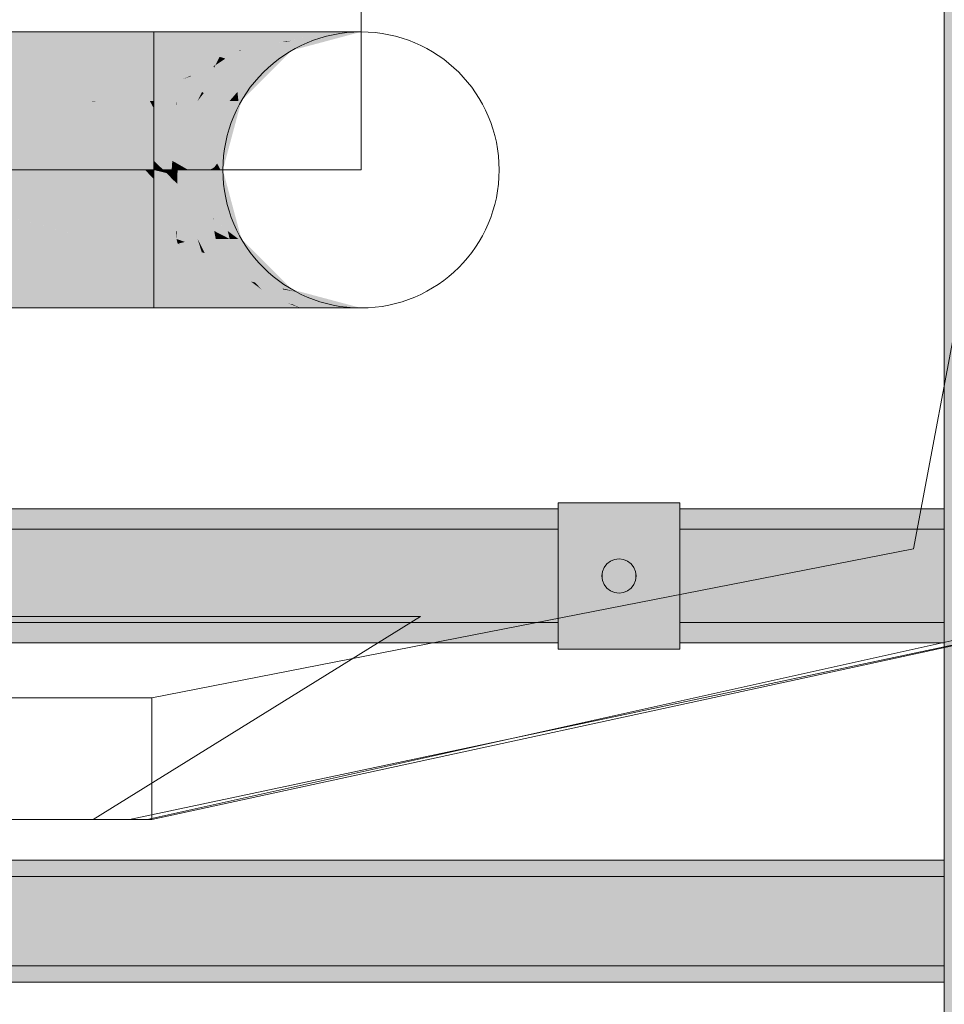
# Model space of a CAD drawing. Extents: x -132 to 668, y -61 to 533.
# Tile 279 of 321: x 89.9 to 94.45, y 452.53 to 457.38. Entities that reach past the tile are written whole.
import ezdxf

# ---------------------------------------------------------------- set-up
doc = ezdxf.new("R2010")
doc.units = 0
doc.layers.get('0').update_dxf_attribs({"lineweight": 5})
for name, color, linetype, lineweight in [('0-Shading', 7, 'Continuous', 5), ('TECE-Modul', 7, 'Continuous', 5), ('TECE-Modul-Shading', 7, 'Continuous', 5)]:
    doc.layers.add(name, color=color, linetype=linetype, lineweight=lineweight)
doc.layers.add('S_Einrichtung', color=7, linetype='Continuous', lineweight=13, true_color=0x9dff9d, plot=False)
doc.layers.add('S_Kaltwasser', color=7, linetype='Continuous', lineweight=18, true_color=0x005e00)

# ---------------------------------------------------------------- blocks, each defined once
blk = doc.blocks.new('3D-Ansicht-A07AMLNC1N', base_point=(61.7834, 423.9531))
at = {"layer": '0-Shading', "color": 98, "true_color": 0x003b00}
for points in [[(90.5632, 457.2243), (90.5632, 457.3154), (83.6032, 457.2243), (83.6032, 457.3154)], [(90.7573, 457.243), (90.8272, 457.3154), (90.5632, 457.2927), (90.5632, 457.3154)], [(90.5632, 457.2243), (90.7392, 457.2243), (90.5632, 457.2927), (90.7573, 457.243)], [(90.9749, 457.0197), (90.9796, 456.9754), (91.1378, 457.2078), (91.1753, 457.178)], [(91.1378, 457.2078), (91.1753, 457.178), (91.1521, 457.2243), (91.204, 457.2078)], [(91.204, 457.2078), (91.22, 457.2243), (91.1521, 457.2243)], [(90.9365, 456.9754), (90.9796, 456.9754), (90.9749, 457.0197)], [(91.0437, 456.1716), (91.1949, 456.0516), (90.9365, 456.2954), (91.1961, 456.0513)], [(90.9365, 456.2954), (91.1961, 456.0513), (90.9796, 456.2954), (91.22, 456.0465)], [(91.0437, 456.1716), (91.1378, 456.0631), (91.1949, 456.0516)], [(90.5632, 455.9554), (90.5632, 456.0465), (83.6032, 455.9554), (83.6032, 456.0465)], [(90.5632, 455.9554), (90.8272, 455.9554), (90.5632, 456.0465), (90.7478, 456.0376)], [(90.7478, 456.0376), (90.7392, 456.0465), (90.5632, 456.0465)], [(91.1378, 456.0631), (91.1521, 456.0465), (91.1949, 456.0516), (91.2012, 456.0465)], [(91.1949, 456.0516), (91.2012, 456.0465), (91.1961, 456.0513)], [(91.1961, 456.0513), (91.2012, 456.0465), (91.22, 456.0465)]]:
    blk.add_solid(points, dxfattribs=at)
at = {"layer": '0-Shading', "color": 98, "true_color": 0x003a00}
for points in [[(90.9032, 457.2243), (91.0732, 457.3154), (90.7573, 457.243), (90.8272, 457.3154)], [(90.7392, 457.2243), (90.9032, 457.2243), (90.7573, 457.243)], [(90.7478, 456.0376), (90.9794, 456.0057), (90.7392, 456.0465), (90.9381, 456.0278)], [(90.9381, 456.0278), (90.9032, 456.0465), (90.7392, 456.0465)], [(90.8272, 455.9554), (91.0732, 455.9554), (90.7478, 456.0376), (90.9794, 456.0057)]]:
    blk.add_solid(points, dxfattribs=at)
at = {"layer": '0-Shading', "color": 98, "true_color": 0x003800}
for points in [[(90.9032, 457.2243), (90.9763, 457.2243), (91.2844, 457.3154), (91.098, 457.2448)], [(90.9032, 457.2243), (91.2844, 457.3154), (91.0732, 457.3154)], [(91.098, 457.2448), (90.9915, 457.2269), (91.044, 457.2243), (90.9925, 457.2243)], [(90.9915, 457.2269), (90.9763, 457.2243), (90.9925, 457.2243)], [(91.0136, 456.0147), (90.9032, 456.0465), (90.9381, 456.0278)], [(90.9032, 456.0465), (91.0136, 456.0147), (91.0934, 456.0278), (91.2245, 455.9781)], [(91.044, 456.0465), (90.9032, 456.0465), (91.0934, 456.0278)], [(90.9794, 456.0057), (91.2195, 455.9554), (90.9381, 456.0278), (91.0136, 456.0147)], [(91.0732, 455.9554), (91.2195, 455.9554), (90.9794, 456.0057)], [(91.0136, 456.0147), (91.2195, 455.9554), (91.2245, 455.9781), (91.2844, 455.9554)]]:
    blk.add_solid(points, dxfattribs=at)
at = {"layer": '0-Shading', "color": 98, "true_color": 0x003600}
for points in [[(91.4222, 457.3154), (91.2844, 457.3154), (91.098, 457.2448)], [(91.2418, 457.2719), (91.4222, 457.3154), (91.191, 457.265)], [(91.4222, 457.3154), (91.2418, 457.2719), (91.4465, 457.3154), (91.3567, 457.2876)], [(91.191, 457.265), (91.098, 457.2448), (91.2181, 457.2663), (91.044, 457.2243)], [(91.2181, 457.2663), (91.044, 457.2243), (91.2125, 457.243), (91.1521, 457.2243)], [(91.191, 457.265), (91.2181, 457.2663), (91.2188, 457.2688)], [(91.3567, 457.2876), (91.2418, 457.2719), (91.2125, 457.243), (91.2181, 457.2663)], [(91.2181, 457.2663), (91.2418, 457.2719), (91.2188, 457.2688)], [(91.044, 456.0465), (91.2245, 455.9781), (91.0932, 456.0465), (91.2483, 455.9726)], [(91.0932, 456.0465), (91.4465, 455.9554), (91.2784, 456.0074)], [(91.0932, 456.0465), (91.2483, 455.9726), (91.4465, 455.9554), (91.3229, 455.9554)], [(91.2784, 456.0074), (91.1521, 456.0465), (91.0932, 456.0465)], [(91.2245, 455.9781), (91.2844, 455.9554), (91.2483, 455.9726)], [(91.2483, 455.9726), (91.2844, 455.9554), (91.3229, 455.9554)]]:
    blk.add_solid(points, dxfattribs=at)
at = {"layer": '0-Shading', "color": 98, "true_color": 0x003300}
for points in [[(91.3567, 457.2876), (91.2125, 457.243), (91.4973, 457.3154), (91.2135, 457.2405)], [(91.4973, 457.3154), (91.2135, 457.2405), (91.5484, 457.3154), (91.22, 457.2243)], [(91.4973, 457.3154), (91.4465, 457.3154), (91.3567, 457.2876)], [(91.2125, 457.243), (91.1521, 457.2243), (91.2135, 457.2405)], [(91.2135, 457.2405), (91.1521, 457.2243), (91.22, 457.2243)], [(91.159, 457.1401), (91.2432, 457.2243), (91.1753, 457.178), (91.22, 457.2243)], [(90.9796, 456.9754), (90.9943, 456.9754), (91.1753, 457.178), (91.159, 457.1401)], [(91.2432, 456.0465), (90.9943, 456.2954), (91.22, 456.0465), (90.9796, 456.2954)], [(91.1521, 456.0465), (91.4889, 455.9554), (91.2874, 456.0278), (91.5484, 455.9554)], [(91.4889, 455.9554), (91.1521, 456.0465), (91.2784, 456.0074)], [(91.1521, 456.0465), (91.2547, 456.0369), (91.2012, 456.0465)], [(91.2547, 456.0369), (91.1521, 456.0465), (91.2874, 456.0278)], [(91.2547, 456.0369), (91.22, 456.0465), (91.2012, 456.0465)], [(91.4465, 455.9554), (91.4889, 455.9554), (91.2784, 456.0074)]]:
    blk.add_solid(points, dxfattribs=at)
at = {"layer": '0-Shading', "color": 98, "true_color": 0x003000}
for points in [[(91.2432, 457.2243), (91.5832, 457.3154), (91.22, 457.2243), (91.5484, 457.3154)], [(91.5441, 455.9659), (91.2432, 456.0465), (91.2547, 456.0369), (91.22, 456.0465)], [(91.5484, 455.9554), (91.5832, 455.9554), (91.2547, 456.0369), (91.5441, 455.9659)]]:
    blk.add_solid(points, dxfattribs=at)
at = {"layer": '0-Shading', "color": 98, "true_color": 0x005000}
for points in [[(90.5632, 457.061), (90.5632, 457.2243), (83.6032, 457.061), (83.6032, 457.2243)], [(90.5632, 457.061), (90.7022, 457.0813), (90.5632, 457.2243), (90.737, 457.2159)], [(90.737, 457.2159), (90.7392, 457.2243), (90.5632, 457.2243)], [(89.7516, 456.9754), (90.132, 457.061), (89.6417, 457.061)], [(89.7516, 456.9754), (90.2575, 456.9754), (90.132, 457.061), (90.1991, 457.0271)], [(90.2579, 457.061), (90.132, 457.061), (90.4067, 456.9754), (90.3013, 456.9754)], [(90.4491, 457.061), (90.2579, 457.061), (90.5434, 456.9754), (90.4067, 456.9754)], [(90.5434, 456.9754), (90.5632, 456.9754), (90.4491, 457.061), (90.5632, 457.061)], [(90.5632, 456.9754), (90.6748, 456.9754), (90.5632, 457.061), (90.7022, 457.0813)], [(90.2575, 456.9754), (90.3013, 456.9754), (90.1991, 457.0271)], [(83.6032, 456.2954), (83.6032, 456.2862), (90.1175, 456.2954), (90.1508, 456.2862)], [(83.6032, 456.0465), (90.5632, 456.0465), (83.6032, 456.2862), (90.5632, 456.2862)], [(90.1508, 456.2862), (90.2909, 456.2862), (90.1175, 456.2954), (90.2575, 456.2954)], [(90.2909, 456.2862), (90.5632, 456.2862), (90.2575, 456.2954), (90.5632, 456.2954)], [(90.5632, 456.2862), (90.6808, 456.2721), (90.5632, 456.2954), (90.6802, 456.2744)], [(90.6802, 456.2744), (90.6748, 456.2954), (90.5632, 456.2954)], [(90.5632, 456.2862), (90.5632, 456.1713), (90.6808, 456.2721), (90.7174, 456.1307)], [(90.5632, 456.1713), (90.5632, 456.0465), (90.7174, 456.1307), (90.7392, 456.0465)]]:
    blk.add_solid(points, dxfattribs=at)
at = {"layer": '0-Shading', "color": 98, "true_color": 0x004d00}
for points in [[(90.7022, 457.0813), (90.8666, 457.1512), (90.737, 457.2159), (90.8873, 457.1925)], [(90.737, 457.2159), (90.8873, 457.1925), (90.7392, 457.2243), (90.8949, 457.2078)], [(90.8949, 457.2078), (90.9032, 457.2243), (90.7392, 457.2243)], [(90.8577, 457.1474), (90.744, 457.0991), (90.8597, 457.1372), (90.7457, 457.0967)], [(90.8597, 457.1372), (90.8666, 457.1512), (90.8577, 457.1474)], [(90.744, 457.0991), (90.7022, 457.0813), (90.7457, 457.0967)], [(90.8597, 457.1372), (90.7457, 457.0967), (90.8009, 457.0197)], [(90.7457, 457.0967), (90.7022, 457.0813), (90.7787, 456.9754), (90.6748, 456.9754)], [(90.7457, 457.0967), (90.7787, 456.9754), (90.8009, 457.0197)], [(90.6748, 456.2954), (90.6802, 456.2744), (90.7169, 456.2806), (90.6835, 456.2727)], [(90.7787, 456.2954), (90.6748, 456.2954), (90.7169, 456.2806)], [(90.6802, 456.2744), (90.6808, 456.2721), (90.6835, 456.2727)], [(90.799, 456.2303), (90.7915, 456.2545), (90.6835, 456.2727), (90.7169, 456.2806)], [(90.7915, 456.2545), (90.7787, 456.2954), (90.7169, 456.2806)], [(90.8009, 456.2512), (90.7787, 456.2954), (90.7915, 456.2545)], [(90.6835, 456.2727), (90.6808, 456.2721), (90.6933, 456.2676)], [(90.6808, 456.2721), (90.7174, 456.1307), (90.814, 456.225), (90.88, 456.0929)], [(90.799, 456.2303), (90.6835, 456.2727), (90.6933, 456.2676)], [(90.8084, 456.2362), (90.8009, 456.2512), (90.799, 456.2303), (90.7915, 456.2545)], [(90.799, 456.2303), (90.814, 456.225), (90.8084, 456.2362)], [(90.88, 456.0929), (90.7174, 456.1307), (90.8949, 456.0631), (90.7272, 456.0929)], [(90.7272, 456.0929), (90.7392, 456.0465), (90.8949, 456.0631), (90.9032, 456.0465)]]:
    blk.add_solid(points, dxfattribs=at)
at = {"layer": '0-Shading', "color": 98, "true_color": 0x004900}
for points in [[(90.8666, 457.1512), (90.8597, 457.1372), (90.9763, 457.2243), (90.8738, 457.0952)], [(90.9825, 457.1372), (90.9763, 457.2243), (90.8993, 457.0197), (90.8738, 457.0952)], [(90.9156, 457.1838), (90.9763, 457.2243), (90.8873, 457.1925), (90.9032, 457.2243)], [(90.9763, 457.2243), (90.9825, 457.1372), (90.9925, 457.2243)], [(90.9825, 457.1372), (91.044, 457.2243), (90.9925, 457.2243)], [(90.8666, 457.1512), (90.9156, 457.1838), (90.8873, 457.1925)], [(90.8738, 457.0952), (90.8597, 457.1372), (90.8094, 457.014), (90.8009, 457.0197)], [(90.8993, 457.0197), (90.8738, 457.0952), (90.868, 456.9754), (90.8094, 457.014)], [(90.8009, 457.0197), (90.7787, 456.9754), (90.8094, 457.014)], [(90.8094, 457.014), (90.7787, 456.9754), (90.868, 456.9754)], [(90.9099, 456.2362), (90.868, 456.2954), (90.8084, 456.2362), (90.7787, 456.2954)], [(90.814, 456.225), (90.9878, 456.126), (90.8084, 456.2362), (90.9099, 456.2362)], [(90.814, 456.225), (90.88, 456.0929), (90.9878, 456.126), (91.0323, 456.0631)], [(91.0323, 456.0631), (90.88, 456.0929), (91.044, 456.0465), (90.8949, 456.0631)], [(90.8949, 456.0631), (90.9032, 456.0465), (91.044, 456.0465)]]:
    blk.add_solid(points, dxfattribs=at)
at = {"layer": '0-Shading', "color": 98, "true_color": 0x004300}
for points in [[(90.9825, 457.1372), (90.9749, 457.0197), (91.044, 457.2243), (91.1378, 457.2078)], [(91.1378, 457.2078), (91.1521, 457.2243), (91.044, 457.2243)], [(90.9825, 457.1372), (90.8993, 457.0197), (90.9749, 457.0197), (90.9365, 456.9754)], [(90.8993, 457.0197), (90.868, 456.9754), (90.9365, 456.9754)], [(90.911, 456.2954), (90.868, 456.2954), (91.0437, 456.1716), (90.9307, 456.2262)], [(90.9307, 456.2262), (90.868, 456.2954), (90.9099, 456.2362)], [(90.911, 456.2954), (91.0437, 456.1716), (90.9741, 456.252)], [(90.9365, 456.2954), (90.911, 456.2954), (90.9741, 456.252)], [(90.9099, 456.2362), (90.9878, 456.126), (91.0621, 456.0809), (91.0411, 456.0858)], [(90.9099, 456.2362), (91.0621, 456.0809), (90.9307, 456.2262)], [(91.0437, 456.1716), (90.9307, 456.2262), (91.1378, 456.0631), (91.0621, 456.0809)], [(90.9878, 456.126), (91.0323, 456.0631), (91.08, 456.0565)], [(91.0411, 456.0858), (91.0932, 456.0465), (91.0621, 456.0809)], [(91.0621, 456.0809), (91.0932, 456.0465), (91.1378, 456.0631), (91.1521, 456.0465)], [(91.0323, 456.0631), (91.044, 456.0465), (91.08, 456.0565), (91.0932, 456.0465)]]:
    blk.add_solid(points, dxfattribs=at)
at = {"layer": '0-Shading', "color": 98, "true_color": 0x005c00}
for points in [[(90.1175, 456.9754), (89.7516, 456.9754), (90.1279, 456.9666), (89.7711, 456.9485)], [(89.7711, 456.9485), (89.9975, 456.6354), (90.1279, 456.9666), (90.2044, 456.902)], [(90.2575, 456.9754), (90.1175, 456.9754), (90.2597, 456.9733), (90.1279, 456.9666)], [(90.2044, 456.902), (90.2597, 456.9733), (90.1279, 456.9666)], [(90.2597, 456.9733), (90.2044, 456.902), (90.5632, 456.6354), (90.5201, 456.6354)], [(90.2597, 456.9733), (90.3013, 456.9754), (90.2575, 456.9754)], [(90.4284, 456.8104), (90.3013, 456.9754), (90.2597, 456.9733)], [(90.2597, 456.9733), (90.5632, 456.6354), (90.4284, 456.8104)], [(90.4067, 456.9754), (90.3013, 456.9754), (90.5632, 456.7762), (90.5632, 456.7196)], [(90.5632, 456.7196), (90.3013, 456.9754), (90.5632, 456.6802), (90.4284, 456.8104)], [(90.5434, 456.9754), (90.4067, 456.9754), (90.5632, 456.9389), (90.5632, 456.7762)], [(90.5632, 456.9389), (90.5632, 456.9754), (90.5434, 456.9754)], [(90.5632, 456.9389), (90.661, 456.7762), (90.5632, 456.9754), (90.6734, 456.9556)], [(90.6734, 456.9556), (90.6748, 456.9754), (90.5632, 456.9754)], [(89.9975, 456.6354), (89.7711, 456.9485), (89.7093, 456.6354), (89.5419, 456.9369)], [(90.5632, 456.9389), (90.5632, 456.7762), (90.661, 456.7762), (90.6543, 456.6802)], [(90.2044, 456.902), (89.9975, 456.6354), (90.5201, 456.6354)], [(90.4284, 456.8104), (90.5632, 456.6354), (90.5632, 456.6802)], [(90.5632, 456.7762), (90.5632, 456.7196), (90.6543, 456.6802), (90.652, 456.6477)], [(90.5632, 456.7196), (90.6512, 456.6354), (90.652, 456.6477)], [(90.6512, 456.6354), (90.5632, 456.7196), (90.5632, 456.6802)], [(90.6512, 456.6354), (90.5632, 456.6802), (90.6104, 456.6354)], [(90.5632, 456.6802), (90.5632, 456.6354), (90.6104, 456.6354)], [(83.6032, 456.6354), (83.6032, 456.2954), (88.7936, 456.6354), (90.1175, 456.2954)], [(90.1175, 456.2954), (90.2575, 456.2954), (88.7936, 456.6354), (89.0006, 456.6354)], [(89.0006, 456.6354), (90.0894, 456.3409), (89.9975, 456.6354)], [(90.4162, 456.6354), (89.9975, 456.6354), (90.474, 456.58), (90.0894, 456.3409)], [(90.5201, 456.6354), (90.4162, 456.6354), (90.5362, 456.6187), (90.474, 456.58)], [(90.5452, 456.5119), (90.5362, 456.6187), (90.474, 456.58)], [(90.5362, 456.6187), (90.5632, 456.6354), (90.5201, 456.6354)], [(90.5632, 456.6354), (90.5362, 456.6187), (90.5632, 456.5907)], [(90.5632, 456.5907), (90.5362, 456.6187), (90.5632, 456.4946), (90.5452, 456.5119)], [(90.5632, 456.6354), (90.5632, 456.5907), (90.6088, 456.6242), (90.5992, 456.5552)], [(90.6104, 456.6354), (90.5632, 456.6354), (90.6088, 456.6242)], [(90.6543, 456.5907), (90.6253, 456.6201), (90.5992, 456.5552), (90.6088, 456.6242)], [(90.6253, 456.6201), (90.6104, 456.6354), (90.6088, 456.6242)], [(90.6104, 456.6354), (90.6253, 456.6201), (90.6512, 456.6354), (90.6527, 456.6134)], [(90.6253, 456.6201), (90.6543, 456.5907), (90.6527, 456.6134)], [(90.5632, 456.2954), (90.5452, 456.5119), (90.0894, 456.3409), (90.474, 456.58)], [(90.5992, 456.5552), (90.5632, 456.5907), (90.5879, 456.4733), (90.5632, 456.4946)], [(90.6543, 456.5907), (90.5992, 456.5552), (90.661, 456.4946)], [(90.661, 456.4946), (90.5992, 456.5552), (90.6672, 456.4051), (90.5879, 456.4733)], [(90.5452, 456.5119), (90.5632, 456.2954), (90.5632, 456.4946)], [(90.5879, 456.4733), (90.5632, 456.4946), (90.5771, 456.396), (90.5632, 456.4051)], [(90.6672, 456.4051), (90.5879, 456.4733), (90.6721, 456.3346), (90.5771, 456.396)], [(90.5632, 456.4051), (90.5632, 456.2954), (90.5771, 456.396)], [(90.5771, 456.396), (90.5632, 456.2954), (90.6721, 456.3346), (90.6748, 456.2954)], [(90.5632, 456.2954), (90.0894, 456.3409), (90.2575, 456.2954)]]:
    blk.add_solid(points, dxfattribs=at)
at = {"layer": '0-Shading', "color": 98, "true_color": 0x005800}
for points in [[(90.661, 456.7762), (90.6782, 456.7551), (90.6734, 456.9556), (90.6751, 456.9546)], [(90.6751, 456.9546), (90.6748, 456.9754), (90.6734, 456.9556)], [(90.7687, 456.9002), (90.7735, 456.9362), (90.6751, 456.9546), (90.6748, 456.9754)], [(90.7735, 456.9362), (90.7787, 456.9754), (90.6748, 456.9754)], [(90.6751, 456.9546), (90.6782, 456.7551), (90.7687, 456.9002), (90.7392, 456.6802)], [(90.661, 456.7762), (90.6543, 456.6802), (90.6782, 456.7551), (90.6795, 456.6659)], [(90.7392, 456.6802), (90.6782, 456.7551), (90.7332, 456.6354), (90.6795, 456.6659)], [(90.6543, 456.6802), (90.652, 456.6477), (90.6795, 456.6659), (90.68, 456.6354)], [(90.6795, 456.6659), (90.68, 456.6354), (90.7332, 456.6354)], [(90.6512, 456.6354), (90.68, 456.6354), (90.652, 456.6477)], [(90.68, 456.6354), (90.6512, 456.6354), (90.6794, 456.5936), (90.6527, 456.6134)], [(90.6527, 456.6134), (90.6543, 456.5907), (90.6794, 456.5936), (90.6789, 456.5664)], [(90.7337, 456.5531), (90.68, 456.6354), (90.6794, 456.5936)], [(90.747, 456.5327), (90.7332, 456.6354), (90.68, 456.6354)], [(90.6789, 456.5664), (90.6543, 456.5907), (90.6776, 456.4801), (90.661, 456.4946)], [(90.7521, 456.4946), (90.6789, 456.5664), (90.7641, 456.4051), (90.6776, 456.4801)], [(90.747, 456.5327), (90.7337, 456.5531), (90.6789, 456.5664), (90.6794, 456.5936)], [(90.747, 456.5327), (90.6789, 456.5664), (90.7521, 456.4946)], [(90.6776, 456.4801), (90.661, 456.4946), (90.6764, 456.399), (90.6672, 456.4051)], [(90.7641, 456.4051), (90.6776, 456.4801), (90.7735, 456.3346), (90.6764, 456.399)], [(90.6764, 456.399), (90.6672, 456.4051), (90.6754, 456.3334), (90.6721, 456.3346)], [(90.7735, 456.3346), (90.6764, 456.399), (90.7787, 456.2954), (90.6754, 456.3334)], [(90.6721, 456.3346), (90.6748, 456.2954), (90.6754, 456.3334)], [(90.6754, 456.3334), (90.6748, 456.2954), (90.7787, 456.2954)]]:
    blk.add_solid(points, dxfattribs=at)
at = {"layer": '0-Shading', "color": 98, "true_color": 0x005300}
for points in [[(90.7735, 456.9362), (90.8473, 456.8658), (90.7787, 456.9754), (90.8606, 456.9362)], [(90.8606, 456.9362), (90.868, 456.9754), (90.7787, 456.9754)], [(90.7687, 456.9002), (90.8385, 456.8196), (90.7735, 456.9362), (90.8473, 456.8658)], [(90.7392, 456.6802), (90.8036, 456.6354), (90.7687, 456.9002), (90.8385, 456.8196)], [(90.7332, 456.6354), (90.8036, 456.6354), (90.7392, 456.6802)], [(90.8231, 456.5327), (90.8036, 456.6354), (90.747, 456.5327), (90.7332, 456.6354)], [(90.747, 456.5327), (90.7521, 456.4946), (90.8231, 456.5327), (90.8473, 456.4051)], [(90.8473, 456.4051), (90.7521, 456.4946), (90.8606, 456.3346), (90.7641, 456.4051)], [(90.8606, 456.3346), (90.7641, 456.4051), (90.868, 456.2954), (90.7735, 456.3346)], [(90.7735, 456.3346), (90.7787, 456.2954), (90.868, 456.2954)]]:
    blk.add_solid(points, dxfattribs=at)
at = {"layer": '0-Shading', "color": 98, "true_color": 0x004a00}
for points in [[(90.9365, 456.9754), (90.868, 456.9754), (90.8729, 456.8125), (90.8473, 456.8658)], [(90.8903, 456.7762), (90.9365, 456.9754), (90.8729, 456.8125)], [(90.8473, 456.8658), (90.8385, 456.8196), (90.8729, 456.8125), (90.858, 456.7746)], [(90.8385, 456.8196), (90.8036, 456.6354), (90.858, 456.7746)], [(90.8788, 456.7265), (90.8903, 456.7762), (90.858, 456.7746), (90.8729, 456.8125)], [(90.858, 456.7746), (90.8036, 456.6354), (90.8605, 456.6477), (90.8387, 456.6354)], [(90.858, 456.7746), (90.8605, 456.6477), (90.8788, 456.7265)], [(90.8387, 456.6354), (90.8036, 456.6354), (90.8231, 456.5327)], [(90.8231, 456.5327), (90.8473, 456.4051), (90.8387, 456.6354), (90.8595, 456.3943)], [(90.8507, 456.6422), (90.8387, 456.6354), (90.8576, 456.6354)], [(90.8387, 456.6354), (90.8595, 456.3943), (90.8576, 456.6354), (90.9275, 456.3346)], [(90.8605, 456.6477), (90.8507, 456.6422), (90.8576, 456.6354)], [(90.8648, 456.3324), (90.8473, 456.4051), (90.8606, 456.3346)], [(90.8648, 456.3324), (90.8599, 456.39), (90.8473, 456.4051), (90.8557, 456.3976)], [(90.8599, 456.39), (90.8595, 456.3943), (90.8557, 456.3976)], [(90.8599, 456.39), (90.9254, 456.3364), (90.8595, 456.3943)], [(90.8599, 456.39), (90.8648, 456.3324), (90.9011, 456.3137)], [(90.9365, 456.2954), (90.8599, 456.39), (90.9011, 456.3137)], [(90.8599, 456.39), (90.9365, 456.2954), (90.9254, 456.3364), (90.9281, 456.332)], [(90.8606, 456.3346), (90.868, 456.2954), (90.8648, 456.3324)], [(90.9011, 456.3137), (90.8648, 456.3324), (90.911, 456.2954), (90.868, 456.2954)], [(90.9281, 456.332), (90.9275, 456.3346), (90.9254, 456.3364)], [(90.9365, 456.2954), (90.9011, 456.3137), (90.911, 456.2954)]]:
    blk.add_solid(points, dxfattribs=at)
at = {"layer": '0-Shading', "color": 98, "true_color": 0x004000}
for points in [[(90.8846, 456.6805), (90.9365, 456.9754), (90.8788, 456.7265)], [(90.8846, 456.6805), (90.9134, 456.7196), (90.9365, 456.9754), (90.9796, 456.9754)], [(90.8605, 456.6477), (90.8846, 456.6805), (90.8788, 456.7265)], [(90.8916, 456.6354), (90.9134, 456.7196), (90.8749, 456.6672)], [(90.8605, 456.6477), (90.8576, 456.6354), (90.8749, 456.6672), (90.8916, 456.6354)], [(90.9796, 456.2954), (90.8916, 456.6354), (90.9275, 456.3346), (90.8576, 456.6354)], [(90.9365, 456.2954), (90.9796, 456.2954), (90.9275, 456.3346)]]:
    blk.add_solid(points, dxfattribs=at)
at = {"layer": '0-Shading', "color": 98, "true_color": 0x003400}
for points in [[(90.957, 456.8362), (90.9943, 456.9754), (90.9134, 456.7196), (90.9796, 456.9754)], [(90.8916, 456.6354), (90.9032, 456.6354), (90.9134, 456.7196), (90.957, 456.8362)], [(90.9943, 456.2954), (90.9032, 456.6354), (90.9796, 456.2954), (90.8916, 456.6354)]]:
    blk.add_solid(points, dxfattribs=at)
at = {"layer": 'TECE-Modul-Shading', "color": 252, "true_color": 0x8b8b8b}
for points in [[(94.4532, 456.7302), (94.4538, 458.8625), (94.4532, 457.9304), (94.4535, 458.8687)], [(94.4535, 456.722), (94.4539, 458.8593), (94.4532, 456.7302), (94.4538, 458.8625)], [(94.4535, 456.722), (94.4535, 456.7217), (94.4539, 458.8593), (94.4539, 458.8591)], [(94.4535, 456.7217), (94.4536, 456.721), (94.4539, 458.8591), (94.454, 458.8588)], [(94.4536, 456.7203), (94.454, 458.8585), (94.4536, 456.721), (94.454, 458.8588)], [(94.4536, 456.7203), (94.4537, 456.7176), (94.454, 458.8585), (94.454, 458.8571)], [(94.4537, 456.7176), (94.4538, 456.7165), (94.454, 458.8571), (94.454, 458.8565)], [(94.4538, 456.7145), (94.4541, 458.8556), (94.4538, 456.7165), (94.454, 458.8565)], [(94.4538, 456.7145), (94.4539, 456.7129), (94.4541, 458.8556), (94.4541, 458.8548)], [(94.4539, 456.7129), (94.4543, 456.7032), (94.4541, 458.8548), (94.4543, 458.8509)], [(94.4543, 456.7019), (94.4543, 458.8493), (94.4543, 456.7032), (94.4543, 458.8509)], [(94.4532, 456.7302), (94.4532, 454.9654), (94.4535, 456.722)], [(94.4532, 454.9654), (94.4532, 454.8654), (94.4535, 456.722), (94.4535, 456.7217)], [(94.4532, 454.8654), (94.4532, 454.6354), (94.4535, 456.7217), (94.4536, 456.721)], [(94.4536, 456.721), (94.4532, 454.6354), (94.4536, 456.7203), (94.4532, 454.4054)], [(94.4532, 454.4054), (94.4532, 453.2329), (94.4536, 456.7203), (94.4537, 456.7176)], [(94.4532, 453.2329), (94.4532, 452.638), (94.4537, 456.7176), (94.4538, 456.7165)], [(94.4538, 456.7145), (94.4538, 456.7165), (94.4532, 452.1714), (94.4532, 452.638)], [(94.4538, 456.7145), (94.4532, 452.1714), (94.4533, 452.1804)], [(94.4538, 456.7145), (94.4533, 452.1804), (94.4539, 456.7129), (94.4534, 452.1931)], [(94.4543, 452.2758), (94.4543, 456.7032), (94.4534, 452.1931), (94.4539, 456.7129)], [(94.4543, 456.7019), (94.4543, 456.7032), (94.4543, 452.2775), (94.4543, 452.2758)]]:
    blk.add_solid(points, dxfattribs=at)
at = {"layer": 'TECE-Modul-Shading', "color": 253, "true_color": 0xa4a4a4}
for points in [[(94.4543, 458.8493), (94.4543, 456.7019), (94.4547, 458.8466), (94.455, 456.6964)], [(94.455, 456.6964), (94.4543, 456.7019), (94.4557, 452.3195), (94.4543, 452.2775)]]:
    blk.add_solid(points, dxfattribs=at)
at = {"layer": 'TECE-Modul-Shading', "color": 7, "true_color": 0xffffff}
for points in [[(94.6505, 458.5167), (94.4532, 451.3554), (94.4532, 458.5167)], [(94.8478, 458.5167), (94.4532, 451.3554), (94.6505, 458.5167)], [(94.4532, 451.3554), (94.8478, 458.5167), (94.9932, 450.4354), (94.8549, 458.5167)], [(87.5532, 454.9654), (92.5532, 454.8654), (87.5532, 454.8654)], [(92.5532, 454.9654), (92.5532, 454.8654), (87.5532, 454.9654)], [(92.5532, 454.8654), (92.5532, 454.9654), (87.5532, 454.8654)], [(87.5532, 454.8654), (92.5532, 454.9654), (87.5532, 454.9654)], [(93.1532, 454.2754), (92.5532, 454.9954), (93.1532, 454.9954)], [(92.5532, 454.2754), (92.5532, 454.9954), (93.1532, 454.2754)], [(92.8532, 454.7194), (93.1532, 454.9954), (92.5532, 454.9954)], [(92.8532, 454.7194), (92.5532, 454.9954), (92.8315, 454.7166)], [(92.8315, 454.7166), (92.5532, 454.9954), (92.8112, 454.7082)], [(92.5532, 454.2754), (92.7692, 454.6354), (92.5532, 454.9954)], [(92.5532, 454.9954), (92.7692, 454.6354), (92.7721, 454.6572)], [(92.5532, 454.9954), (92.7721, 454.6572), (92.7804, 454.6774)], [(92.7804, 454.6774), (92.7938, 454.6948), (92.5532, 454.9954)], [(92.5532, 454.9954), (92.7938, 454.6948), (92.8112, 454.7082)], [(92.8749, 454.7166), (93.1532, 454.9954), (92.8532, 454.7194)], [(92.8749, 454.7166), (92.8952, 454.7082), (93.1532, 454.9954)], [(93.1532, 454.9954), (92.8952, 454.7082), (92.9126, 454.6948)], [(93.1532, 454.9954), (92.9126, 454.6948), (92.9259, 454.6774)], [(92.9259, 454.6774), (92.9343, 454.6572), (93.1532, 454.9954)], [(93.1532, 454.9954), (92.9343, 454.6572), (92.9372, 454.6354)], [(93.1532, 454.9954), (92.9372, 454.6354), (93.1532, 454.2754)], [(94.4532, 454.8654), (93.1532, 454.9654), (94.4532, 454.9654)], [(93.1532, 454.8654), (93.1532, 454.9654), (94.4532, 454.8654)], [(93.1532, 454.9654), (93.1532, 454.8654), (94.4532, 454.9654)], [(94.4532, 454.9654), (93.1532, 454.8654), (94.4532, 454.8654)], [(87.5532, 454.8654), (92.5532, 454.4054), (87.5532, 454.4054)], [(92.5532, 454.8654), (92.5532, 454.4054), (87.5532, 454.8654)], [(87.5532, 454.4054), (92.5532, 454.8654), (87.5532, 454.8654)], [(92.5532, 454.4054), (92.5532, 454.8654), (87.5532, 454.4054)], [(94.4532, 454.4054), (93.1532, 454.8654), (94.4532, 454.8654)], [(93.1532, 454.4054), (93.1532, 454.8654), (94.4532, 454.4054)], [(94.4532, 454.6354), (93.1532, 454.8654), (93.1532, 454.4054)], [(94.4532, 454.8654), (93.1532, 454.8654), (94.4532, 454.6354)], [(92.7804, 454.6774), (92.7721, 454.6137), (92.7804, 454.5934)], [(92.7721, 454.6572), (92.7721, 454.6137), (92.7804, 454.6774)], [(92.7938, 454.6948), (92.7804, 454.5934), (92.7938, 454.576)], [(92.7804, 454.6774), (92.7804, 454.5934), (92.7938, 454.6948)], [(92.8112, 454.7082), (92.7938, 454.576), (92.8112, 454.5627)], [(92.7938, 454.6948), (92.7938, 454.576), (92.8112, 454.7082)], [(92.8315, 454.7166), (92.8112, 454.5627), (92.8315, 454.5543)], [(92.8112, 454.7082), (92.8112, 454.5627), (92.8315, 454.7166)], [(92.8532, 454.7194), (92.8315, 454.5543), (92.8532, 454.5514)], [(92.8315, 454.7166), (92.8315, 454.5543), (92.8532, 454.7194)], [(92.8532, 454.7194), (92.8532, 454.5514), (92.8749, 454.7166)], [(92.8749, 454.7166), (92.8532, 454.5514), (92.8749, 454.5543)], [(92.8749, 454.7166), (92.8749, 454.5543), (92.8952, 454.7082)], [(92.8952, 454.7082), (92.8749, 454.5543), (92.8952, 454.5627)], [(92.8952, 454.7082), (92.8952, 454.5627), (92.9126, 454.6948)], [(92.9126, 454.6948), (92.8952, 454.5627), (92.9126, 454.576)], [(92.9126, 454.6948), (92.9126, 454.576), (92.9259, 454.6774)], [(92.9259, 454.6774), (92.9126, 454.576), (92.9259, 454.5934)], [(92.9259, 454.6774), (92.9259, 454.5934), (92.9343, 454.6572)], [(92.5532, 454.2754), (92.7721, 454.6137), (92.7692, 454.6354)], [(92.7721, 454.6572), (92.7692, 454.6354), (92.7721, 454.6137)], [(92.9343, 454.6572), (92.9259, 454.5934), (92.9343, 454.6137)], [(92.9343, 454.6572), (92.9343, 454.6137), (92.9372, 454.6354)], [(93.1532, 454.2754), (92.9372, 454.6354), (92.9343, 454.6137)], [(94.4532, 454.6354), (93.1532, 454.4054), (94.4532, 454.4054)], [(92.5532, 454.2754), (92.7804, 454.5934), (92.7721, 454.6137)], [(92.7938, 454.576), (92.7804, 454.5934), (92.5532, 454.2754)], [(92.5532, 454.2754), (92.8112, 454.5627), (92.7938, 454.576)], [(93.1532, 454.2754), (92.9126, 454.576), (92.8952, 454.5627)], [(92.9259, 454.5934), (92.9126, 454.576), (93.1532, 454.2754)], [(93.1532, 454.2754), (92.9343, 454.6137), (92.9259, 454.5934)], [(92.5532, 454.2754), (92.8315, 454.5543), (92.8112, 454.5627)], [(92.8532, 454.5514), (92.8315, 454.5543), (92.5532, 454.2754)], [(93.1532, 454.2754), (92.8532, 454.5514), (92.5532, 454.2754)], [(92.8749, 454.5543), (92.8532, 454.5514), (93.1532, 454.2754)], [(93.1532, 454.2754), (92.8952, 454.5627), (92.8749, 454.5543)], [(87.5532, 454.4054), (92.5532, 454.3054), (87.5532, 454.3054)], [(92.5532, 454.4054), (92.5532, 454.3054), (87.5532, 454.4054)], [(92.5532, 454.3054), (92.5532, 454.4054), (87.5532, 454.3054)], [(87.5532, 454.3054), (92.5532, 454.4054), (87.5532, 454.4054)], [(94.4532, 454.3054), (93.1532, 454.4054), (94.4532, 454.4054)], [(93.1532, 454.3054), (93.1532, 454.4054), (94.4532, 454.3054)], [(93.1532, 454.4054), (93.1532, 454.3054), (94.4532, 454.4054)], [(94.4532, 454.4054), (93.1532, 454.3054), (94.4532, 454.3054)], [(94.4532, 452.7154), (85.6532, 453.1554), (94.4532, 453.1554)], [(85.6532, 452.7154), (85.6532, 453.1554), (94.4532, 452.7154)], [(94.4532, 453.1554), (85.6532, 452.7154), (94.4532, 452.7154)], [(85.6532, 453.1554), (85.6532, 452.7154), (94.4532, 453.1554)]]:
    blk.add_solid(points, dxfattribs=at)
at = {"layer": 'TECE-Modul-Shading', "color": 252, "true_color": 0x909090}
for points in [[(85.6532, 453.2327), (85.6532, 453.2354), (94.4532, 453.2327)], [(94.4532, 453.2327), (85.6532, 453.2354), (94.4532, 453.2354)], [(94.4532, 452.6354), (85.6532, 452.6382), (94.4532, 452.6382)], [(85.6532, 452.6354), (85.6532, 452.6382), (94.4532, 452.6354)]]:
    blk.add_solid(points, dxfattribs=at)
at = {"layer": 'TECE-Modul-Shading', "color": 252, "true_color": 0x8f8f8f}
for points in [[(94.4532, 453.2329), (94.4512, 453.2354), (85.6532, 453.2343)], [(85.6532, 453.2343), (94.4512, 453.2354), (85.6532, 453.2351), (94.4512, 453.2354)], [(94.4532, 453.2329), (94.4532, 453.2354), (94.4512, 453.2354)], [(94.4512, 453.2354), (94.4532, 453.2354), (94.4512, 453.2354)], [(85.6532, 452.6357), (94.4519, 452.6357), (85.6532, 452.6365), (94.4519, 452.6357)], [(94.4525, 452.6365), (85.6532, 452.6365), (94.4519, 452.6357)], [(94.4532, 452.6357), (94.4532, 452.6365), (94.4519, 452.6357), (94.4525, 452.6365)], [(94.4519, 452.6357), (94.4532, 452.6357), (94.4519, 452.6357)]]:
    blk.add_solid(points, dxfattribs=at)
at = {"layer": 'TECE-Modul-Shading', "color": 252, "true_color": 0x848484}
for points in [[(94.4512, 453.2354), (85.6532, 453.2354), (94.4512, 453.2354), (85.6532, 453.2351)], [(94.4532, 453.2354), (94.4512, 453.2354), (94.4512, 453.2354)], [(85.6532, 452.6354), (94.4512, 452.6354), (85.6532, 452.6357), (94.4512, 452.6354)], [(94.4519, 452.6357), (85.6532, 452.6357), (94.4512, 452.6354)], [(94.4532, 452.6354), (94.4532, 452.6357), (94.4512, 452.6354), (94.4519, 452.6357)], [(94.4512, 452.6354), (94.4532, 452.6354), (94.4512, 452.6354)]]:
    blk.add_solid(points, dxfattribs=at)
at = {"layer": 'TECE-Modul-Shading', "color": 253, "true_color": 0x9a9a9a}
for points in [[(94.4532, 453.2329), (85.6532, 453.2343), (85.6532, 453.2329)], [(94.4532, 452.638), (85.6532, 452.6365), (94.4532, 452.6365)], [(85.6532, 452.638), (85.6532, 452.6365), (94.4532, 452.638)]]:
    blk.add_solid(points, dxfattribs=at)
at = {"layer": 'TECE-Modul-Shading', "color": 253, "true_color": 0xacacac}
for points in [[(94.4532, 453.2329), (85.6532, 453.2267), (94.4532, 453.2267)], [(94.4532, 453.2329), (85.6532, 453.2329), (85.6532, 453.2267)], [(94.4532, 452.6442), (85.6532, 452.638), (94.4532, 452.638)], [(85.6532, 452.6442), (85.6532, 452.638), (94.4532, 452.6442)]]:
    blk.add_solid(points, dxfattribs=at)
at = {"layer": 'TECE-Modul-Shading', "color": 253, "true_color": 0xb0b0b0}
for points in [[(85.6532, 453.2247), (85.6532, 453.2327), (94.4532, 453.2247)], [(94.4532, 453.2247), (85.6532, 453.2327), (94.4532, 453.2327)], [(94.4532, 452.6382), (85.6532, 452.6461), (94.4532, 452.6461)], [(85.6532, 452.6382), (85.6532, 452.6461), (94.4532, 452.6382)]]:
    blk.add_solid(points, dxfattribs=at)
at = {"layer": 'TECE-Modul-Shading', "color": 9, "true_color": 0xc5c5c5}
for points in [[(94.4532, 453.2267), (85.6532, 453.217), (94.4532, 453.217)], [(94.4532, 453.2267), (85.6532, 453.2267), (85.6532, 453.217)], [(94.4532, 452.6538), (85.6532, 452.6442), (94.4532, 452.6442)], [(85.6532, 452.6538), (85.6532, 452.6442), (94.4532, 452.6538)]]:
    blk.add_solid(points, dxfattribs=at)
at = {"layer": 'TECE-Modul-Shading', "color": 254, "true_color": 0xcdcdcd}
for points in [[(85.6532, 453.212), (85.6532, 453.2247), (94.4532, 453.212)], [(94.4532, 453.212), (85.6532, 453.2247), (94.4532, 453.2247)], [(94.4532, 452.6461), (85.6532, 452.6588), (94.4532, 452.6588)], [(85.6532, 452.6461), (85.6532, 452.6588), (94.4532, 452.6461)]]:
    blk.add_solid(points, dxfattribs=at)
at = {"layer": 'TECE-Modul-Shading', "color": 254, "true_color": 0xdbdbdb}
for points in [[(94.4532, 453.217), (85.6532, 453.2044), (94.4532, 453.2044)], [(94.4532, 453.217), (85.6532, 453.217), (85.6532, 453.2044)], [(94.4532, 452.6664), (85.6532, 452.6538), (94.4532, 452.6538)], [(85.6532, 452.6664), (85.6532, 452.6538), (94.4532, 452.6664)]]:
    blk.add_solid(points, dxfattribs=at)
at = {"layer": 'TECE-Modul-Shading', "color": 254, "true_color": 0xe4e4e4}
for points in [[(85.6532, 453.1954), (85.6532, 453.212), (94.4532, 453.1954)], [(94.4532, 453.1954), (85.6532, 453.212), (94.4532, 453.212)], [(94.4532, 452.6588), (85.6532, 452.6754), (94.4532, 452.6754)], [(85.6532, 452.6588), (85.6532, 452.6754), (94.4532, 452.6588)]]:
    blk.add_solid(points, dxfattribs=at)
at = {"layer": 'TECE-Modul-Shading', "color": 7, "true_color": 0xececec}
for points in [[(94.4532, 453.2044), (85.6532, 453.2044), (85.6532, 453.1895)], [(94.4532, 453.2044), (85.6532, 453.1895), (94.4532, 453.1895)], [(94.4532, 452.6814), (85.6532, 452.6664), (94.4532, 452.6664)], [(85.6532, 452.6814), (85.6532, 452.6664), (94.4532, 452.6814)]]:
    blk.add_solid(points, dxfattribs=at)
at = {"layer": 'TECE-Modul-Shading', "color": 7, "true_color": 0xf5f5f5}
for points in [[(85.6532, 453.1761), (85.6532, 453.1954), (94.4532, 453.1761)], [(94.4532, 453.1761), (85.6532, 453.1954), (94.4532, 453.1954)], [(94.4532, 452.6754), (85.6532, 452.6947), (94.4532, 452.6947)], [(85.6532, 452.6754), (85.6532, 452.6947), (94.4532, 452.6754)]]:
    blk.add_solid(points, dxfattribs=at)
at = {"layer": 'TECE-Modul-Shading', "color": 7, "true_color": 0xf8f8f8}
for points in [[(94.4532, 453.1895), (85.6532, 453.1895), (85.6532, 453.1729)], [(94.4532, 453.1895), (85.6532, 453.1729), (94.4532, 453.1729)], [(94.4532, 452.698), (85.6532, 452.6814), (94.4532, 452.6814)], [(85.6532, 452.698), (85.6532, 452.6814), (94.4532, 452.698)]]:
    blk.add_solid(points, dxfattribs=at)
at = {"layer": 'TECE-Modul-Shading', "color": 7, "true_color": 0xfdfdfd}
for points in [[(85.6532, 453.1554), (85.6532, 453.1761), (94.4532, 453.1554)], [(94.4532, 453.1554), (85.6532, 453.1761), (94.4532, 453.1761)], [(85.6532, 452.6947), (85.6532, 452.7154), (94.4532, 452.6947)], [(94.4532, 452.6947), (85.6532, 452.7154), (94.4532, 452.7154)]]:
    blk.add_solid(points, dxfattribs=at)
at = {"layer": 'TECE-Modul-Shading', "color": 7, "true_color": 0xfefefe}
for points in [[(94.4532, 453.1729), (85.6532, 453.1729), (85.6532, 453.1554)], [(94.4532, 453.1729), (85.6532, 453.1554), (94.4532, 453.1554)], [(94.4532, 452.7154), (85.6532, 452.698), (94.4532, 452.698)], [(85.6532, 452.7154), (85.6532, 452.698), (94.4532, 452.7154)]]:
    blk.add_solid(points, dxfattribs=at)
blk = doc.blocks.new('3D-Objekt-A07AMLS01N', base_point=(85.0532, 438.6354))
at = {"color": 0, "linetype": 'ByBlock', "lineweight": -2, "ltscale": 0.13}
for p, q in [((94.4532, 451.3554), (94.4532, 460.4354)), ((94.4532, 457.9304), (94.4532, 454.9654)), ((92.5532, 454.9654), (87.5532, 454.9654)), ((92.5532, 454.9654), (87.5532, 454.9654)), ((92.5532, 454.9954), (92.5532, 454.2754)), ((93.1532, 454.9954), (92.5532, 454.9954)), ((92.5532, 454.2754), (92.5532, 454.9954)), ((92.5532, 454.9954), (93.1532, 454.9954)), ((92.5532, 454.9954), (92.5532, 454.9954)), ((92.5532, 454.8654), (92.5532, 454.9654)), ((92.5532, 454.9654), (92.5532, 454.9654)), ((92.5532, 454.8654), (92.5532, 454.9654)), ((93.1532, 454.2754), (93.1532, 454.9954)), ((93.1532, 454.9954), (93.1532, 454.2754)), ((93.1532, 454.9954), (93.1532, 454.9954)), ((93.1532, 454.9654), (93.1532, 454.8654)), ((94.4532, 454.9654), (93.1532, 454.9654)), ((93.1532, 454.9654), (93.1532, 454.8654)), ((93.1532, 454.9654), (93.1532, 454.9654)), ((93.1532, 454.9654), (94.4532, 454.9654)), ((94.4532, 454.9654), (94.4532, 454.8654)), ((94.4532, 454.8654), (94.4532, 454.9654)), ((94.4532, 454.8654), (94.4532, 454.9654)), ((94.4532, 454.9654), (94.4532, 454.9654)), ((92.5532, 454.8654), (87.5532, 454.8654)), ((87.5532, 454.8654), (92.5532, 454.8654)), ((87.5532, 454.8654), (92.5532, 454.8654)), ((87.5532, 454.8654), (92.5532, 454.8654)), ((92.5532, 454.4054), (92.5532, 454.8654)), ((92.5532, 454.4054), (92.5532, 454.8654)), ((92.5532, 454.8654), (92.5532, 454.8654)), ((92.5532, 454.8654), (92.5532, 454.8654)), ((94.4532, 454.8654), (93.1532, 454.8654)), ((93.1532, 454.8654), (93.1532, 454.4054)), ((93.1532, 454.8654), (94.4532, 454.8654)), ((93.1532, 454.8654), (93.1532, 454.4054)), ((93.1532, 454.8654), (93.1532, 454.8654)), ((93.1532, 454.8654), (93.1532, 454.8654)), ((93.1532, 454.8654), (94.4532, 454.8654)), ((93.1532, 454.8654), (94.4532, 454.8654)), ((94.4532, 454.8654), (94.4532, 454.6354)), ((94.4532, 454.6354), (94.4532, 454.8654)), ((94.4532, 454.8654), (94.4532, 454.8654)), ((94.4532, 454.8654), (94.4532, 454.8654)), ((94.4532, 454.8654), (94.4532, 454.8654)), ((94.4532, 454.4054), (94.4532, 454.8654)), ((92.7804, 454.6774), (92.7721, 454.6572)), ((92.7721, 454.6572), (92.7804, 454.6774)), ((92.7938, 454.6948), (92.7804, 454.6774)), ((92.7804, 454.6774), (92.7938, 454.6948)), ((92.8112, 454.7082), (92.7938, 454.6948)), ((92.7938, 454.6948), (92.8112, 454.7082)), ((92.8315, 454.7166), (92.8112, 454.7082)), ((92.8112, 454.7082), (92.8315, 454.7166)), ((92.8532, 454.7194), (92.8315, 454.7166)), ((92.8315, 454.7166), (92.8532, 454.7194)), ((92.8749, 454.7166), (92.8532, 454.7194)), ((92.8532, 454.7194), (92.8749, 454.7166)), ((92.8952, 454.7082), (92.8749, 454.7166)), ((92.8749, 454.7166), (92.8952, 454.7082)), ((92.9126, 454.6948), (92.8952, 454.7082)), ((92.8952, 454.7082), (92.9126, 454.6948)), ((92.9259, 454.6774), (92.9126, 454.6948)), ((92.9126, 454.6948), (92.9259, 454.6774)), ((92.9343, 454.6572), (92.9259, 454.6774)), ((92.9259, 454.6774), (92.9343, 454.6572)), ((92.7721, 454.6572), (92.7692, 454.6354)), ((92.7692, 454.6354), (92.7721, 454.6572)), ((92.7692, 454.6354), (92.7721, 454.6137)), ((92.7721, 454.6137), (92.7692, 454.6354)), ((92.9372, 454.6354), (92.9343, 454.6572)), ((92.9343, 454.6572), (92.9372, 454.6354)), ((92.9343, 454.6137), (92.9372, 454.6354)), ((92.9372, 454.6354), (92.9343, 454.6137)), ((94.4532, 454.6354), (94.4532, 454.4054)), ((94.4532, 454.4054), (94.4532, 454.6354)), ((92.7721, 454.6137), (92.7804, 454.5934)), ((92.7804, 454.5934), (92.7721, 454.6137)), ((92.7804, 454.5934), (92.7938, 454.576)), ((92.7938, 454.576), (92.7804, 454.5934)), ((92.7938, 454.576), (92.8112, 454.5627)), ((92.8112, 454.5627), (92.7938, 454.576)), ((92.8952, 454.5627), (92.9126, 454.576)), ((92.9126, 454.576), (92.8952, 454.5627)), ((92.9126, 454.576), (92.9259, 454.5934)), ((92.9259, 454.5934), (92.9126, 454.576)), ((92.9259, 454.5934), (92.9343, 454.6137)), ((92.9343, 454.6137), (92.9259, 454.5934)), ((92.8112, 454.5627), (92.8315, 454.5543)), ((92.8315, 454.5543), (92.8112, 454.5627)), ((92.8315, 454.5543), (92.8532, 454.5514)), ((92.8532, 454.5514), (92.8315, 454.5543)), ((92.8532, 454.5514), (92.8749, 454.5543)), ((92.8749, 454.5543), (92.8532, 454.5514)), ((92.8749, 454.5543), (92.8952, 454.5627)), ((92.8952, 454.5627), (92.8749, 454.5543)), ((87.5532, 454.4054), (92.5532, 454.4054)), ((92.5532, 454.4054), (87.5532, 454.4054)), ((87.5532, 454.4054), (92.5532, 454.4054)), ((87.5532, 454.4054), (92.5532, 454.4054)), ((92.5532, 454.3054), (92.5532, 454.4054)), ((92.5532, 454.4054), (92.5532, 454.4054)), ((92.5532, 454.3054), (92.5532, 454.4054)), ((92.5532, 454.4054), (92.5532, 454.4054)), ((93.1532, 454.4054), (94.4532, 454.4054)), ((93.1532, 454.4054), (93.1532, 454.3054)), ((94.4532, 454.4054), (93.1532, 454.4054)), ((93.1532, 454.4054), (93.1532, 454.4054)), ((93.1532, 454.4054), (93.1532, 454.3054)), ((93.1532, 454.4054), (93.1532, 454.4054)), ((93.1532, 454.4054), (94.4532, 454.4054)), ((93.1532, 454.4054), (94.4532, 454.4054)), ((94.4532, 454.4054), (94.4532, 453.2329)), ((94.4532, 454.3054), (94.4532, 454.4054)), ((94.4532, 454.4054), (94.4532, 454.4054)), ((94.4532, 454.4054), (94.4532, 454.4054)), ((94.4532, 454.4054), (94.4532, 454.4054)), ((94.4532, 454.3054), (94.4532, 454.4054)), ((87.5532, 454.3054), (92.5532, 454.3054)), ((92.5532, 454.3054), (87.5532, 454.3054)), ((92.5532, 454.3054), (92.5532, 454.3054)), ((93.1532, 454.3054), (94.4532, 454.3054)), ((93.1532, 454.3054), (93.1532, 454.3054)), ((93.1532, 454.3054), (94.4532, 454.3054)), ((94.4532, 454.3054), (94.4532, 454.3054)), ((92.5532, 454.2754), (93.1532, 454.2754)), ((93.1532, 454.2754), (92.5532, 454.2754)), ((92.5532, 454.2754), (92.5532, 454.2754)), ((93.1532, 454.2754), (93.1532, 454.2754)), ((94.4532, 453.2354), (85.6532, 453.2354)), ((94.4532, 453.2354), (85.6532, 453.2354)), ((94.4532, 453.2329), (94.4532, 453.2354)), ((94.4532, 453.2354), (94.4532, 453.2354)), ((94.4532, 453.2354), (94.4532, 453.2327)), ((94.4532, 453.2267), (94.4532, 453.2329)), ((94.4532, 453.2329), (94.4532, 452.638)), ((94.4532, 453.2327), (94.4532, 453.2247)), ((94.4532, 453.217), (94.4532, 453.2267)), ((94.4532, 453.2247), (94.4532, 453.212)), ((94.4532, 453.2044), (94.4532, 453.217)), ((94.4532, 453.212), (94.4532, 453.1954)), ((94.4532, 453.1894), (94.4532, 453.2044)), ((94.4532, 453.1954), (94.4532, 453.1761)), ((94.4532, 453.1728), (94.4532, 453.1894)), ((94.4532, 453.1761), (94.4532, 453.1554)), ((94.4532, 453.1554), (94.4532, 453.1728)), ((94.4532, 453.1554), (85.6532, 453.1554)), ((85.6532, 453.1554), (94.4532, 453.1554)), ((94.4532, 452.7154), (94.4532, 453.1554)), ((94.4532, 453.1554), (94.4532, 452.7154)), ((94.4532, 452.7154), (85.6532, 452.7154)), ((94.4532, 452.7154), (85.6532, 452.7154)), ((94.4532, 452.698), (94.4532, 452.7154)), ((94.4532, 452.7154), (94.4532, 452.6947)), ((94.4532, 452.6814), (94.4532, 452.698)), ((94.4532, 452.6947), (94.4532, 452.6754)), ((94.4532, 452.6664), (94.4532, 452.6814)), ((94.4532, 452.6754), (94.4532, 452.6588)), ((94.4532, 452.6538), (94.4532, 452.6664)), ((94.4532, 452.6588), (94.4532, 452.6461)), ((94.4532, 452.6442), (94.4532, 452.6538)), ((94.4532, 452.6461), (94.4532, 452.6381)), ((94.4532, 452.638), (94.4532, 452.6442)), ((94.4532, 452.6381), (94.4532, 452.6354)), ((94.4532, 452.6365), (94.4532, 452.638)), ((94.4532, 452.638), (94.4532, 451.3554)), ((94.4532, 452.6357), (94.4532, 452.6365)), ((94.4532, 452.6354), (94.4532, 452.6357)), ((85.6532, 452.6354), (94.4532, 452.6354)), ((94.4532, 452.6354), (85.6532, 452.6354)), ((94.4532, 452.6354), (94.4532, 452.6354))]:
    blk.add_line(p, q, dxfattribs=at)
blk = doc.blocks.new('Waschtisch-A07AMLS21N', base_point=(84.0532, 453.4354))
at = {"color": 0, "linetype": 'ByBlock', "lineweight": -2, "ltscale": 0.13}
for p, q in [((94.5532, 456.1021), (94.3032, 454.7687)), ((94.3032, 454.7687), (90.5532, 454.0354)), ((90.0532, 454.4354), (88.7312, 454.4354)), ((91.3752, 454.4354), (90.0532, 454.4354)), ((90.265, 453.4354), (91.8756, 454.4354)), ((90.4429, 453.4354), (95.1532, 454.4354)), ((90.5299, 453.4354), (95.0239, 454.4354)), ((90.5532, 453.4354), (95.1532, 454.4354)), ((91.8756, 454.4354), (91.3752, 454.4354)), ((90.5532, 454.0354), (89.5532, 454.0354)), ((90.5532, 454.0354), (90.5532, 453.4354)), ((90.5532, 453.4354), (89.5532, 453.4354)), ((89.8032, 453.4354), (89.9238, 453.4354)), ((89.9238, 453.4354), (90.0532, 453.4354)), ((90.0532, 453.4354), (90.1826, 453.4354)), ((90.1826, 453.4354), (90.3032, 453.4354)), ((90.3036, 453.4354), (90.265, 453.4354)), ((90.3032, 453.4354), (90.4067, 453.4354)), ((90.3521, 453.4354), (90.3036, 453.4354)), ((90.4104, 453.4354), (90.3521, 453.4354)), ((90.4067, 453.4354), (90.4429, 453.4354)), ((90.4602, 453.4354), (90.4104, 453.4354)), ((90.4811, 453.4354), (90.4602, 453.4354)), ((90.5003, 453.4354), (90.4811, 453.4354)), ((90.5299, 453.4354), (90.5003, 453.4354))]:
    blk.add_line(p, q, dxfattribs=at)
blk = doc.blocks.new('Sanpress INOX-A07AMLS81N', base_point=(83.6032, 456.6354))
at = {"color": 0, "linetype": 'ByBlock', "lineweight": -2, "ltscale": 0.18}
for p, q in [((91.5832, 458.6354), (91.5832, 456.6354)), ((91.5832, 456.6354), (83.6032, 456.6354))]:
    blk.add_line(p, q, dxfattribs=at)
blk = doc.blocks.new('Geometrie-A07AMLT01N', base_point=(74.0291, 450.7554))
at = {"layer": 'S_Kaltwasser'}
for p, q in [((90.5632, 457.3154), (83.6032, 457.3154)), ((90.5632, 455.9554), (90.5632, 457.3154)), ((90.8272, 457.3154), (90.5632, 457.3154)), ((90.5632, 456.9171), (90.5632, 457.3154)), ((91.0732, 457.3154), (90.8272, 457.3154)), ((91.2844, 457.3154), (91.0732, 457.3154)), ((91.4465, 457.3154), (91.2844, 457.3154)), ((91.5484, 457.3154), (91.4465, 457.3154)), ((91.5832, 457.3154), (91.5484, 457.3154)), ((90.5632, 456.3537), (90.5632, 456.9171)), ((90.5632, 455.9554), (90.5632, 456.3537)), ((83.6032, 455.9554), (90.5632, 455.9554)), ((90.8272, 455.9554), (90.5632, 455.9554)), ((91.0732, 455.9554), (90.8272, 455.9554)), ((91.2844, 455.9554), (91.0732, 455.9554)), ((91.4465, 455.9554), (91.2844, 455.9554)), ((91.5484, 455.9554), (91.4465, 455.9554)), ((91.5832, 455.9554), (91.5484, 455.9554))]:
    blk.add_line(p, q, dxfattribs=at)
blk.add_circle((91.5832, 456.6354), 0.68, dxfattribs=at)
blk.add_circle((91.5832, 456.6354), 0.68, dxfattribs=at)

msp = doc.modelspace()

# ---------------------------------------------------------------- block references
msp.add_blockref('3D-Ansicht-A07AMLNC1N', (61.7834, 423.9531))
at = {"linetype": 'Continuous', "ltscale": 0.13}
msp.add_blockref('Geometrie-A07AMLT01N', (74.0291, 450.7554), dxfattribs=at)
at = {"layer": 'S_Einrichtung', "ltscale": 0.13}
msp.add_blockref('Waschtisch-A07AMLS21N', (84.0532, 453.4354), dxfattribs=at)
at = {"layer": 'S_Kaltwasser', "ltscale": 0.18}
msp.add_blockref('Sanpress INOX-A07AMLS81N', (83.6032, 456.6354), dxfattribs=at)
at = {"layer": 'TECE-Modul', "ltscale": 0.13}
msp.add_blockref('3D-Objekt-A07AMLS01N', (85.0532, 438.6354), dxfattribs=at)

doc.saveas('drawing.dxf')
